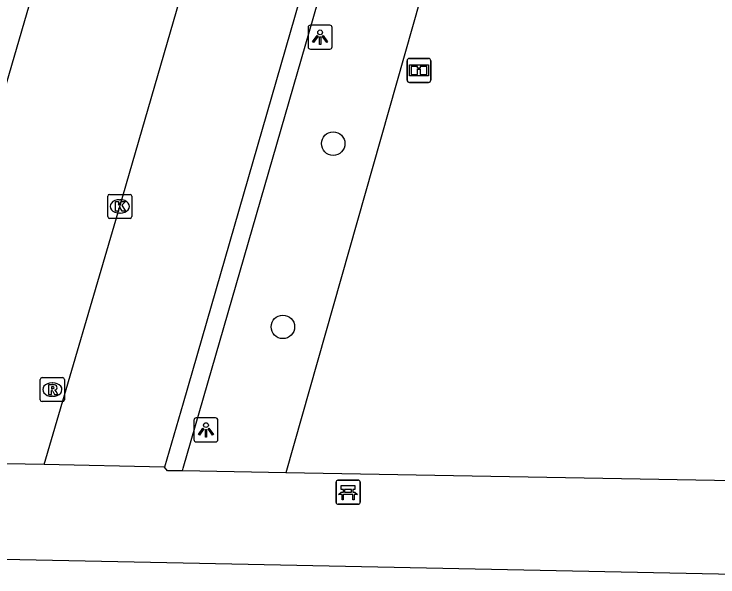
# Model space of a CAD drawing. Extents: x 159822 to 160765, y 380693 to 381634.
# Drawn here: x 160492.97 to 160522.26, y 381318.47 to 381341.91 of the extents above; entities that cross this region are included whole.
import ezdxf

# ---------------------------------------------------------------- set-up
doc = ezdxf.new("R2010")
doc.units = 0
for name, color, linetype in [('IMGEO_Bank', 7, 'Continuous'), ('IMGEO_Boom', 7, 'Continuous'), ('IMGEO_Groenvoorziening', 7, 'Continuous'), ('IMGEO_Informatiebord', 7, 'Continuous'), ('IMGEO_Kolk', 7, 'Continuous'), ('IMGEO_Lichtpunt', 7, 'Continuous'), ('IMGEO_Pand', 7, 'Continuous'), ('IMGEO_Rijbaan_lokaal_open', 7, 'Continuous'), ('IMGEO_Rioolput', 7, 'Continuous'), ('IMGEO_Voetpad_open', 7, 'Continuous')]:
    doc.layers.add(name, color=color, linetype=linetype)

msp = doc.modelspace()

# ---------------------------------------------------------------- linework, layer by layer
at = {"layer": 'IMGEO_Bank'}
for p, q in [((160506.442, 381322.502), (160507.283, 381322.502)), ((160507.283, 381322.502), (160506.442, 381322.502)), ((160506.367, 381321.577), (160506.367, 381322.418)), ((160506.367, 381322.418), (160506.367, 381321.577)), ((160507.367, 381322.427), (160507.367, 381321.586)), ((160507.367, 381321.586), (160507.367, 381322.427)), ((160507.064, 381321.9), (160506.671, 381321.9)), ((160506.676, 381322.008), (160506.676, 381322.114)), ((160506.72, 381322.114), (160506.72, 381322.008)), ((160507.008, 381322.12), (160506.726, 381322.12)), ((160506.726, 381322.002), (160507.008, 381322.002)), ((160507.014, 381322.008), (160507.014, 381322.114)), ((160507.058, 381322.114), (160507.058, 381322.008)), ((160507.292, 381321.502), (160506.451, 381321.502)), ((160506.451, 381321.502), (160507.292, 381321.502))]:
    msp.add_line(p, q, dxfattribs=at)
for points in [[(160506.67, 381322.12), (160506.584, 381322.12), (160506.584, 381322.281), (160507.147, 381322.281), (160507.147, 381322.12), (160507.064, 381322.12)], [(160506.614, 381321.9), (160506.472, 381321.9), (160506.584, 381322.002), (160506.67, 381322.002)], [(160506.664, 381321.893), (160506.664, 381321.686), (160506.621, 381321.686), (160506.621, 381321.893)], [(160507.064, 381322.002), (160507.147, 381322.002), (160507.259, 381321.9), (160507.12, 381321.9)], [(160507.114, 381321.893), (160507.114, 381321.686), (160507.07, 381321.686), (160507.07, 381321.893)]]:
    msp.add_lwpolyline(points, dxfattribs=at)
for centre, radius, start, end in [((160506.445, 381322.424), 0.0779, 92.4484, 184.2845), ((160506.445, 381322.424), 0.0779, 92.4484, 184.2845), ((160507.289, 381322.424), 0.0779, 2.4484, 94.2845), ((160507.289, 381322.424), 0.0779, 2.4484, 94.2845), ((160506.614, 381321.893), 0.00671, 2.8957, 87.1043), ((160506.671, 381321.893), 0.00671, 92.8957, 177.1043), ((160506.669, 381322.113), 0.00671, 2.8957, 87.1043), ((160506.669, 381322.009), 0.00671, 272.8957, 357.1043), ((160506.726, 381322.113), 0.00671, 92.8957, 177.1043), ((160506.726, 381322.009), 0.00671, 182.8957, 267.1043), ((160507.008, 381322.113), 0.00671, 2.8957, 87.1043), ((160507.008, 381322.009), 0.00671, 272.8957, 357.1043), ((160507.065, 381322.113), 0.00671, 92.8957, 177.1043), ((160507.065, 381322.009), 0.00671, 182.8957, 267.1043), ((160507.063, 381321.893), 0.00671, 2.8957, 87.1043), ((160507.12, 381321.893), 0.00671, 92.8957, 177.1043), ((160506.445, 381321.58), 0.0779, 182.4484, 274.2845), ((160506.445, 381321.58), 0.0779, 182.4484, 274.2845), ((160507.289, 381321.58), 0.0779, 272.4484, 4.2845), ((160507.289, 381321.58), 0.0779, 272.4484, 4.2845)]:
    msp.add_arc(centre, radius, start, end, dxfattribs=at)
at = {"layer": 'IMGEO_Boom'}
for centre in [(160506.248, 381336.517), (160504.153, 381328.887)]:
    msp.add_circle(centre, 0.489, dxfattribs=at)
at = {"layer": 'IMGEO_Groenvoorziening'}
msp.add_lwpolyline([(160514.822, 381359.968), (160504.282, 381322.812)], dxfattribs=at)
at = {"layer": 'IMGEO_Informatiebord'}
for p, q in [((160509.419, 381340.065), (160510.209, 381340.065)), ((160510.209, 381340.065), (160509.419, 381340.065)), ((160509.319, 381339.165), (160509.319, 381339.965)), ((160509.319, 381339.965), (160509.319, 381339.165)), ((160510.309, 381339.965), (160510.309, 381339.165)), ((160510.309, 381339.165), (160510.309, 381339.965)), ((160510.209, 381339.065), (160509.419, 381339.065)), ((160509.419, 381339.065), (160510.209, 381339.065))]:
    msp.add_line(p, q, dxfattribs=at)
for points in [[(160509.42, 381339.797), (160510.208, 381339.797), (160510.208, 381339.333), (160509.42, 381339.333), (160509.42, 381339.797)], [(160509.485, 381339.732), (160509.485, 381339.398), (160509.76, 381339.398), (160509.761, 381339.611), (160509.865, 381339.612), (160509.866, 381339.398), (160510.143, 381339.398), (160510.143, 381339.732), (160509.867, 381339.732), (160509.867, 381339.652), (160509.761, 381339.652), (160509.761, 381339.732), (160509.485, 381339.732)]]:
    msp.add_lwpolyline(points, dxfattribs=at)
for centre, start, end in [((160509.419, 381339.965), 90, 180), ((160509.419, 381339.965), 90, 180), ((160510.209, 381339.965), 0, 90), ((160510.209, 381339.965), 360, 90), ((160509.419, 381339.165), 180, 270), ((160509.419, 381339.165), 180, 270), ((160510.209, 381339.165), 270, 0), ((160510.209, 381339.165), 270, 0)]:
    msp.add_arc(centre, 0.1, start, end, dxfattribs=at)
at = {"layer": 'IMGEO_Kolk'}
for p, q in [((160496.865, 381333.476), (160496.865, 381334.328)), ((160496.94, 381334.402), (160497.792, 381334.402)), ((160497.866, 381334.328), (160497.866, 381333.476)), ((160497.353, 381334.182), (160497.378, 381334.182)), ((160497.376, 381333.622), (160497.351, 381333.622)), ((160497.792, 381333.402), (160496.94, 381333.402))]:
    msp.add_line(p, q, dxfattribs=at)
for points in [[(160496.865, 381333.476), (160496.865, 381334.328)], [(160496.94, 381334.402), (160497.792, 381334.402)], [(160497.866, 381334.328), (160497.866, 381333.476)], [(160497.186, 381334.102), (160497.309, 381334.102), (160497.309, 381333.951), (160497.439, 381334.102), (160497.603, 381334.102), (160497.457, 381333.951), (160497.61, 381333.702), (160497.458, 381333.702), (160497.373, 381333.866), (160497.309, 381333.799), (160497.309, 381333.702), (160497.186, 381333.702), (160497.186, 381334.102)], [(160497.792, 381333.402), (160496.94, 381333.402)]]:
    msp.add_lwpolyline(points, dxfattribs=at)
for centre, start, end in [((160496.942, 381334.326), 91.552, 178.448), ((160496.942, 381334.326), 91.552, 178.448), ((160497.79, 381334.326), 1.552, 88.448), ((160497.79, 381334.326), 1.552, 88.448), ((160496.942, 381333.478), 181.552, 268.448), ((160496.942, 381333.478), 181.552, 268.448), ((160497.79, 381333.478), 271.552, 358.448), ((160497.79, 381333.478), 271.552, 358.448)]:
    msp.add_arc(centre, 0.0765, start, end, dxfattribs=at)
for centre, major_axis, ratio, start_param, end_param in [((160497.352, 381333.902), (-0.387, 0.002), 0.722429, 4.712389, 7.853982), ((160497.377, 381333.902), (-0.39, 0.002), 0.717154, 1.570796, 4.712389)]:
    msp.add_ellipse(centre, major_axis=major_axis, ratio=ratio, start_param=start_param, end_param=end_param, dxfattribs=at)
at = {"layer": 'IMGEO_Lichtpunt'}
for p, q in [((160505.203, 381341.351), (160505.203, 381340.544)), ((160505.203, 381341.351), (160505.203, 381340.544)), ((160506.105, 381341.446), (160505.297, 381341.446)), ((160506.105, 381341.446), (160505.297, 381341.446)), ((160506.199, 381340.544), (160506.199, 381341.351)), ((160506.199, 381340.544), (160506.199, 381341.351)), ((160505.297, 381340.45), (160506.105, 381340.45)), ((160505.297, 381340.45), (160506.105, 381340.45)), ((160500.452, 381324.999), (160500.452, 381324.192)), ((160500.452, 381324.999), (160500.452, 381324.192)), ((160501.354, 381325.094), (160500.546, 381325.094)), ((160501.354, 381325.094), (160500.546, 381325.094)), ((160501.448, 381324.192), (160501.448, 381324.999)), ((160501.448, 381324.192), (160501.448, 381324.999)), ((160500.546, 381324.098), (160501.354, 381324.098)), ((160500.546, 381324.098), (160501.354, 381324.098))]:
    msp.add_line(p, q, dxfattribs=at)
for points in [[(160505.577, 381341.015), (160505.616, 381340.987), (160505.428, 381340.725), (160505.39, 381340.752), (160505.577, 381341.015)], [(160505.679, 381340.967), (160505.726, 381340.967), (160505.726, 381340.645), (160505.679, 381340.645), (160505.679, 381340.967)], [(160505.789, 381340.987), (160505.827, 381341.014), (160506.014, 381340.752), (160505.975, 381340.724), (160505.789, 381340.987)], [(160500.826, 381324.663), (160500.865, 381324.635), (160500.677, 381324.373), (160500.639, 381324.4), (160500.826, 381324.663)], [(160500.928, 381324.615), (160500.975, 381324.615), (160500.975, 381324.293), (160500.928, 381324.293), (160500.928, 381324.615)], [(160501.038, 381324.635), (160501.076, 381324.662), (160501.263, 381324.4), (160501.224, 381324.372), (160501.038, 381324.635)]]:
    msp.add_lwpolyline(points, dxfattribs=at)
for centre in [(160505.702, 381341.149), (160500.951, 381324.797)]:
    msp.add_circle(centre, 0.0994, dxfattribs=at)
for centre, start, end in [((160505.297, 381341.351), 90, 180), ((160505.297, 381341.351), 90, 180), ((160506.105, 381341.351), 0, 90), ((160506.105, 381341.351), 0, 90), ((160505.297, 381340.544), 180, 270), ((160505.297, 381340.544), 180, 270), ((160506.105, 381340.544), 270, 0), ((160506.105, 381340.544), 270, 360), ((160500.546, 381324.999), 90, 180), ((160500.546, 381324.999), 90, 180), ((160501.354, 381324.999), 0, 90), ((160501.354, 381324.999), 0, 90), ((160500.546, 381324.192), 180, 270), ((160500.546, 381324.192), 180, 270), ((160501.354, 381324.192), 270, 0), ((160501.354, 381324.192), 270, 360)]:
    msp.add_arc(centre, 0.0946, start, end, dxfattribs=at)
at = {"layer": 'IMGEO_Pand'}
msp.add_lwpolyline([(160476.197, 381319.552), (160500, 381319.06), (160528.354, 381318.474)], dxfattribs=at)
at = {"layer": 'IMGEO_Rijbaan_lokaal_open'}
for points in [[(160494.22, 381323.15), (160497.364, 381333.903), (160500, 381342.997), (160503.038, 381353.518), (160504.893, 381360.027)], [(160492.641, 381356.305), (160497.299, 381354.976), (160495.283, 381348.125), (160492.205, 381337.579), (160490.251, 381330.537), (160485.592, 381331.849)], [(160494.22, 381323.15), (160483.135, 381323.347), (160485.592, 381331.849)]]:
    msp.add_lwpolyline(points, dxfattribs=at)
at = {"layer": 'IMGEO_Rioolput'}
for p, q in [((160494.058, 381325.848), (160494.058, 381326.7)), ((160494.133, 381326.774), (160494.985, 381326.774)), ((160495.059, 381326.7), (160495.059, 381325.848)), ((160494.546, 381326.554), (160494.571, 381326.554)), ((160494.569, 381325.994), (160494.544, 381325.994)), ((160494.985, 381325.774), (160494.133, 381325.774))]:
    msp.add_line(p, q, dxfattribs=at)
for points in [[(160494.058, 381325.848), (160494.058, 381326.7)], [(160494.133, 381326.774), (160494.985, 381326.774)], [(160495.059, 381326.7), (160495.059, 381325.848)], [(160494.647, 381326.472), (160494.395, 381326.474), (160494.395, 381326.074)], [(160494.573, 381326.393), (160494.519, 381326.393), (160494.519, 381326.312)], [(160494.519, 381326.312), (160494.571, 381326.312)], [(160494.395, 381326.074), (160494.519, 381326.074), (160494.519, 381326.236), (160494.53, 381326.236)], [(160494.577, 381326.207), (160494.648, 381326.074), (160494.788, 381326.074), (160494.723, 381326.2)], [(160494.985, 381325.774), (160494.133, 381325.774)]]:
    msp.add_lwpolyline(points, dxfattribs=at)
for centre, radius, start, end in [((160494.135, 381326.698), 0.0765, 91.552, 178.448), ((160494.135, 381326.698), 0.0765, 91.552, 178.448), ((160494.983, 381326.698), 0.0765, 1.552, 88.448), ((160494.983, 381326.698), 0.0765, 1.552, 88.448), ((160494.555, 381326.501), 0.19, 274.7715, 282.9687), ((160494.579, 381326.297), 0.0964, 77.0061, 93.1865), ((160494.593, 381326.354), 0.0378, 276.6634, 79.6772), ((160494.646, 381326.362), 0.109, 350.3612, 89.416), ((160494.644, 381326.362), 0.112, 277.5842, 350.9817), ((160494.529, 381326.183), 0.0533, 26.0293, 88.6989), ((160494.628, 381326.147), 0.108, 29.5134, 73.7905), ((160494.135, 381325.85), 0.0765, 181.552, 268.448), ((160494.135, 381325.85), 0.0765, 181.552, 268.448), ((160494.983, 381325.85), 0.0765, 271.552, 358.448), ((160494.983, 381325.85), 0.0765, 271.552, 358.448)]:
    msp.add_arc(centre, radius, start, end, dxfattribs=at)
for centre, major_axis, ratio, start_param, end_param in [((160494.545, 381326.274), (-0.387, 0.002), 0.722429, 4.712389, 7.853982), ((160494.57, 381326.274), (-0.39, 0.002), 0.717154, 1.570796, 4.712389)]:
    msp.add_ellipse(centre, major_axis=major_axis, ratio=ratio, start_param=start_param, end_param=end_param, dxfattribs=at)
at = {"layer": 'IMGEO_Voetpad_open'}
for points in [[(160499.969, 381322.891), (160500, 381322.998), (160510.693, 381360.04)], [(160514.822, 381359.968), (160535.782, 381359.597), (160525.228, 381322.429), (160504.282, 381322.812)], [(160509.868, 381359.905), (160500, 381325.704), (160499.233, 381323.046)], [(160499.233, 381323.046), (160494.22, 381323.15)], [(160499.969, 381322.891), (160499.351, 381322.892), (160499.233, 381323.046)], [(160504.282, 381322.812), (160499.969, 381322.891)]]:
    msp.add_lwpolyline(points, dxfattribs=at)

doc.saveas('drawing.dxf')
